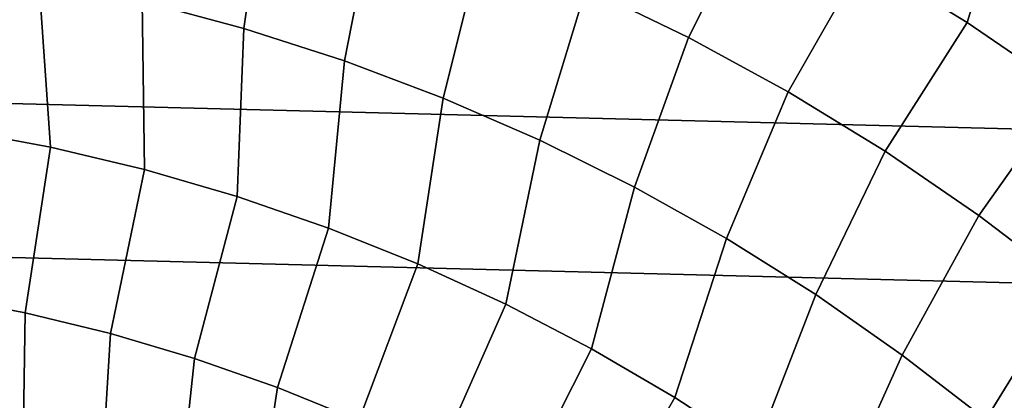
# Model space of a CAD drawing. Header units: metres. Extents: x -248 to 28, y -28 to 28.
# Tile 488 of 507: x 2.78 to 10.07, y 12.32 to 15.14. Entities that reach past the tile are written whole.
import ezdxf

# ---------------------------------------------------------------- set-up
doc = ezdxf.new("R2010")
doc.units = ezdxf.units.M
doc.layers.add('solid_10_061_053_XXX', color=7, linetype='CONTINUOUS')

msp = doc.modelspace()

# ---------------------------------------------------------------- linework, layer by layer
at = {"layer": 'solid_10_061_053_XXX'}
for points in [[(9.790647, 15.118193, 145.513077), (10.121915, 16.19849, 144.631226), (9.289422, 16.689844, 144.631226), (9.025851, 15.58687, 145.513077)], [(4.441298, 15.072778, 147.116699), (4.608342, 16.24041, 146.342194), (3.794503, 16.449604, 146.342194), (3.687455, 15.274699, 147.116699)], [(7.729811, 15.007924, 146.342194), (8.238671, 16.016891, 145.513077), (7.43106, 16.407188, 145.513077), (6.973434, 15.373971, 146.342194)], [(-20.955542, 16.220827, -9.8), (21.750195, 15.138661, -9.8), (22.489058, 14.01757, -9.8), (-21.750252, 15.138578, -9.8)], [(5.184186, 14.833677, 147.116699), (5.410764, 15.990978, 146.342194), (4.608342, 16.24041, 146.342194), (4.441298, 15.072778, 147.116699)], [(10.531159, 14.612021, 145.513077), (10.928482, 15.665648, 144.631226), (10.121915, 16.19849, 144.631226), (9.790647, 15.118193, 145.513077)], [(5.914287, 14.557986, 147.116699), (6.199779, 15.701926, 146.342194), (5.410764, 15.990978, 146.342194), (5.184186, 14.833677, 147.116699)], [(8.467036, 14.604692, 146.342194), (9.025851, 15.58687, 145.513077), (8.238671, 16.016891, 145.513077), (7.729811, 15.007924, 146.342194)], [(6.629799, 14.246387, 147.116699), (6.973434, 15.373971, 146.342194), (6.199779, 15.701926, 146.342194), (5.914287, 14.557986, 147.116699)], [(3.009759, 14.194346, 147.834854), (2.924516, 15.438943, 147.116699), (2.154363, 15.565104, 147.116699), (2.307722, 14.325241, 147.834854)], [(9.183284, 14.165277, 146.342194), (9.790647, 15.118193, 145.513077), (9.025851, 15.58687, 145.513077), (8.467036, 14.604692, 146.342194)], [(3.704506, 14.029068, 147.834854), (3.687455, 15.274699, 147.116699), (2.924516, 15.438943, 147.116699), (3.009759, 14.194346, 147.834854)], [(7.328958, 13.899646, 147.116699), (7.729811, 15.007924, 146.342194), (6.973434, 15.373971, 146.342194), (6.629799, 14.246387, 147.116699)], [(4.39028, 13.829807, 147.834854), (4.441298, 15.072778, 147.116699), (3.687455, 15.274699, 147.116699), (3.704506, 14.029068, 147.834854)], [(-21.750252, 15.138578, -9.8), (22.489058, 14.01757, -9.8), (23.170195, 12.860483, -9.8), (-22.489111, 14.017485, -9.8)], [(9.876778, 13.690763, 146.342194), (10.531159, 14.612021, 145.513077), (9.790647, 15.118193, 145.513077), (9.183284, 14.165277, 146.342194)], [(5.065419, 13.597046, 147.834854), (5.184186, 14.833677, 147.116699), (4.441298, 15.072778, 147.116699), (4.39028, 13.829807, 147.834854)], [(8.010038, 13.518619, 147.116699), (8.467036, 14.604692, 146.342194), (7.729811, 15.007924, 146.342194), (7.328958, 13.899646, 147.116699)], [(5.728288, 13.331347, 147.834854), (5.914287, 14.557986, 147.116699), (5.184186, 14.833677, 147.116699), (5.065419, 13.597046, 147.834854)], [(8.671361, 13.104246, 147.116699), (9.183284, 14.165277, 146.342194), (8.467036, 14.604692, 146.342194), (8.010038, 13.518619, 147.116699)], [(10.545801, 13.18233, 146.342194), (11.245556, 14.069613, 145.513077), (10.531159, 14.612021, 145.513077), (9.876778, 13.690763, 146.342194)], [(6.377281, 13.033358, 147.834854), (6.629799, 14.246387, 147.116699), (5.914287, 14.557986, 147.116699), (5.728288, 13.331347, 147.834854)], [(2.821752, 12.970225, 148.495041), (3.009759, 14.194346, 147.834854), (2.307722, 14.325241, 147.834854), (2.184122, 13.092694, 148.495041)], [(7.010826, 12.703796, 147.834854), (7.328958, 13.899646, 147.116699), (6.629799, 14.246387, 147.116699), (6.377281, 13.033358, 147.834854)], [(3.45263, 12.816723, 148.495041), (3.704506, 14.029068, 147.834854), (3.009759, 14.194346, 147.834854), (2.821752, 12.970225, 148.495041)], [(9.311294, 12.65755, 147.116699), (9.876778, 13.690763, 146.342194), (9.183284, 14.165277, 146.342194), (8.671361, 13.104246, 147.116699)], [(-22.489111, 14.017485, -9.8), (23.170195, 12.860483, -9.8), (23.791882, 11.670311, -9.8), (-23.170242, 12.860395, -9.8)], [(4.075247, 12.632553, 148.495041), (4.39028, 13.829807, 147.834854), (3.704506, 14.029068, 147.834854), (3.45263, 12.816723, 148.495041)], [(7.627389, 12.343462, 147.834854), (8.010038, 13.518619, 147.116699), (7.328958, 13.899646, 147.116699), (7.010826, 12.703796, 147.834854)], [(4.688113, 12.418158, 148.495041), (5.065419, 13.597046, 147.834854), (4.39028, 13.829807, 147.834854), (4.075247, 12.632553, 148.495041)], [(9.928259, 12.179632, 147.116699), (10.545801, 13.18233, 146.342194), (9.876778, 13.690763, 146.342194), (9.311294, 12.65755, 147.116699)], [(5.289761, 12.174048, 148.495041), (5.728288, 13.331347, 147.834854), (5.065419, 13.597046, 147.834854), (4.688113, 12.418158, 148.495041)], [(8.225475, 11.953228, 147.834854), (8.671361, 13.104246, 147.116699), (8.010038, 13.518619, 147.116699), (7.627389, 12.343462, 147.834854)], [(5.878753, 11.900811, 148.495041), (6.377281, 13.033358, 147.834854), (5.728288, 13.331347, 147.834854), (5.289761, 12.174048, 148.495041)], [(10.520735, 11.671671, 147.116699), (11.188695, 12.641236, 146.342194), (10.545801, 13.18233, 146.342194), (9.928259, 12.179632, 147.116699)], [(2.802728, 11.675668, 149.095749), (2.821752, 12.970225, 148.495041), (2.184122, 13.092694, 148.495041), (2.224399, 11.799515, 149.095749)], [(8.803638, 11.534039, 147.834854), (9.311294, 12.65755, 147.116699), (8.671361, 13.104246, 147.116699), (8.225475, 11.953228, 147.834854)], [(3.374258, 11.523493, 149.095749), (3.45263, 12.816723, 148.495041), (2.821752, 12.970225, 148.495041), (2.802728, 11.675668, 149.095749)], [(6.453679, 11.599098, 148.495041), (7.010826, 12.703796, 147.834854), (6.377281, 13.033358, 147.834854), (5.878753, 11.900811, 148.495041)], [(-23.170242, 12.860395, -9.8), (23.791882, 11.670311, -9.8), (24.352528, 10.450079, -9.8), (-23.791927, 11.67022, -9.8)], [(3.9376, 11.343359, 149.095749), (4.075247, 12.632553, 148.495041), (3.45263, 12.816723, 148.495041), (3.374258, 11.523493, 149.095749)], [(7.013163, 11.269631, 148.495041), (7.627389, 12.343462, 147.834854), (7.010826, 12.703796, 147.834854), (6.453679, 11.599098, 148.495041)], [(4.49139, 11.135704, 149.095749), (4.688113, 12.418158, 148.495041), (4.075247, 12.632553, 148.495041), (3.9376, 11.343359, 149.095749)], [(9.360475, 11.086912, 147.834854), (9.928259, 12.179632, 147.116699), (9.311294, 12.65755, 147.116699), (8.803638, 11.534039, 147.834854)], [(5.034697, 10.901018, 149.095657), (5.289761, 12.174048, 148.495041), (4.688113, 12.418158, 148.495041), (4.49139, 11.135704, 149.095749)], [(7.555866, 10.9132, 148.495041), (8.225475, 11.953228, 147.834854), (7.627389, 12.343462, 147.834854), (7.013163, 11.269631, 148.495041)]]:
    msp.add_3dface(points, dxfattribs=at)

doc.saveas('drawing.dxf')
